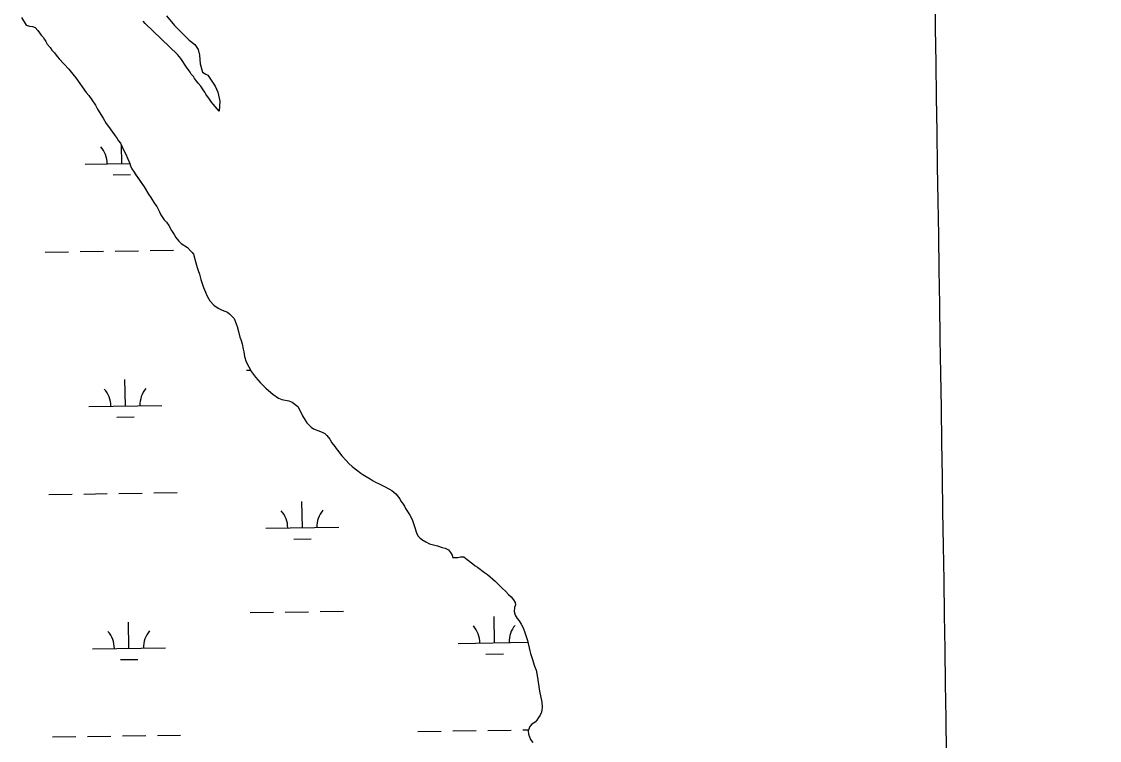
# Model space of a CAD drawing. Extents: x 3807117 to 3845308, y 337856 to 363736.
# Drawn here: x 3836410 to 3837890, y 357424 to 358410 of the extents above; entities that cross this region are included whole.
import ezdxf

# ---------------------------------------------------------------- set-up
doc = ezdxf.new("R2010")
doc.units = 0
for name, color, linetype in [('V-GRID-MAJR', 7, 'Continuous'), ('V-TOPO-SHOR', 7, 'Continuous'), ('V-WETL-SWMP', 7, 'Continuous')]:
    doc.layers.add(name, color=color, linetype=linetype)

msp = doc.modelspace()

# ---------------------------------------------------------------- linework, layer by layer
at = {"layer": 'V-GRID-MAJR'}
msp.add_spline([(3837889.566, 343678.793), (3837797.038, 349736.957), (3837704.481, 355797.04600000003), (3837611.924, 361857.135), (3837611.895, 361859.06200000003)], degree=3, dxfattribs=at)
at = {"layer": 'V-TOPO-SHOR'}
for p, q in [((3836409.533448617, 358416.1942805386), (3836416.0124699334, 358405.4283083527)), ((3836416.0124699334, 358405.4283083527), (3836420.332463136, 358403.9672994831)), ((3836420.332463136, 358403.9672994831), (3836424.626452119, 358403.6742851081)), ((3836424.626452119, 358403.6742851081), (3836428.1674475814, 358402.19527918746)), ((3836428.1674475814, 358402.19527918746), (3836431.761451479, 358398.3802842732)), ((3836431.761451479, 358398.3802842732), (3836436.5854618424, 358391.86329779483)), ((3836436.5854618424, 358391.86329779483), (3836438.9934663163, 358388.8003036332)), ((3836438.9934663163, 358388.8003036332), (3836441.011471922, 358385.72831094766)), ((3836441.011471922, 358385.72831094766), (3836443.020476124, 358383.0453164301)), ((3836443.020476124, 358383.0453164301), (3836444.658484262, 358379.5753270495)), ((3836444.658484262, 358379.5753270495), (3836448.6594898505, 358374.9883343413)), ((3836448.6594898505, 358374.9883343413), (3836451.08449714, 358371.1463438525)), ((3836451.08449714, 358371.1463438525), (3836454.678501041, 358367.330348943)), ((3836454.678501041, 358367.330348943), (3836457.086505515, 358364.26735478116)), ((3836457.086505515, 358364.26735478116), (3836459.086508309, 358361.9743584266)), ((3836459.086508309, 358361.9743584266), (3836461.0965125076, 358359.2913639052)), ((3836461.0965125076, 358359.2913639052), (3836474.6665261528, 358345.1783817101)), ((3836474.6665261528, 358345.1783817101), (3836479.889536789, 358338.28139558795)), ((3836479.889536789, 358338.28139558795), (3836483.89854378, 358333.30640471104)), ((3836483.89854378, 358333.3064047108), (3836498.389577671, 358312.9784489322)), ((3836498.389577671, 358312.9784489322), (3836501.99258298, 358308.7724558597)), ((3836501.99258298, 358308.7724558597), (3836506.019592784, 358303.0184686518)), ((3836506.019592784, 358303.0184686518), (3836510.861605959, 358295.72248584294)), ((3836510.861605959, 358295.72248584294), (3836513.7116177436, 358290.33150121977)), ((3836513.7116177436, 358290.33150121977), (3836521.403642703, 358277.6445337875)), ((3836521.403642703, 358277.6445337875), (3836525.8476555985, 358270.7295506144)), ((3836525.8476555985, 358270.7295506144), (3836529.060662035, 358266.51555901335)), ((3836529.060662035, 358266.51555901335), (3836534.309676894, 358258.4495784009)), ((3836534.309676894, 358258.4495784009), (3836536.3096796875, 358256.15658204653)), ((3836536.3096796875, 358256.15658204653), (3836537.929685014, 358253.46558899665)), ((3836537.929685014, 358253.46558899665), (3836540.7356897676, 358250.0215951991)), ((3836540.7356897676, 358250.0215951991), (3836542.762696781, 358246.5596043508)), ((3836542.762696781, 358246.5596043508), (3836545.170701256, 358243.496610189)), ((3836545.170701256, 358243.496610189), (3836550.481725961, 358232.70364242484)), ((3836550.4817259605, 358232.70364242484), (3836552.9157346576, 358228.47165377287)), ((3836552.9157346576, 358228.47165377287), (3836554.9867487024, 358223.06267209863)), ((3836554.9867487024, 358223.06267209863), (3836558.27076639, 358215.7326951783)), ((3836558.27076639, 358215.7326951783), (3836559.119775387, 358212.633706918)), ((3836559.119775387, 358212.633706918), (3836561.1647852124, 358208.3927197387)), ((3836561.1647852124, 358208.3927197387), (3836563.9977941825, 358203.7807314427)), ((3836563.9977941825, 358203.7807314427), (3836565.384683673, 358201.66879417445)), ((3836565.384683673, 358201.66879417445), (3836577.7088303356, 358183.43477861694)), ((3836577.7088303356, 358183.43477861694), (3836583.7808499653, 358173.43980422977)), ((3836583.7808499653, 358173.43980422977), (3836587.00285781, 358168.83581446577)), ((3836587.00285781, 358168.83581446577), (3836592.2518726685, 358160.76983385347)), ((3836592.2518726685, 358160.76983385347), (3836595.4648791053, 358156.5558422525)), ((3836595.4648791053, 358156.5558422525), (3836598.748896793, 358149.2258653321)), ((3836598.748896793, 358149.2258653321), (3836600.7939066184, 358144.9848781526)), ((3836600.7939066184, 358144.9848781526), (3836605.227918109, 358138.4598931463)), ((3836605.227918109, 358138.4598931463), (3836608.4239217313, 358135.02489787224)), ((3836608.4239217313, 358135.02489787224), (3836611.645929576, 358130.42090810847)), ((3836611.645929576, 358130.42090810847), (3836615.310944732, 358123.48792788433)), ((3836615.310944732, 358123.48792788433), (3836618.93995426, 358118.11394031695)), ((3836618.93995426, 358118.11394031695), (3836621.3649615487, 358114.2719498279)), ((3836621.3649615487, 358114.2719498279), (3836625.3749685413, 358109.2959589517)), ((3836625.3749685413, 358109.2959589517), (3836628.570972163, 358105.8609636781)), ((3836628.570972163, 358105.8609636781), (3836637.272968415, 358100.211958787)), ((3836637.272968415, 358100.211958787), (3836641.653971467, 358096.0239627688)), ((3836641.653971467, 358096.0239627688), (3836643.6549742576, 358093.73096641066)), ((3836643.6549742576, 358093.73096641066), (3836645.6639784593, 358091.0479718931)), ((3836645.6639784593, 358091.0479718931), (3836649.0450116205, 358079.43301516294)), ((3836649.0450116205, 358079.43301516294), (3836650.7530310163, 358072.84604047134)), ((3836650.7530310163, 358072.84604047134), (3836652.010041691, 358068.97805439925)), ((3836652.010041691, 358068.97805439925), (3836654.081055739, 358063.56807272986)), ((3836654.081055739, 358063.56807272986), (3836655.7980765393, 358056.5920998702)), ((3836655.7980765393, 358056.5920998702), (3836659.559107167, 358045.37513983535)), ((3836659.559107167, 358045.37513983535), (3836662.037122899, 358039.19516036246)), ((3836662.037122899, 358039.19516036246), (3836664.5071372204, 358033.4051790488)), ((3836664.5071372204, 358033.4051790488), (3836668.1541495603, 358027.25219515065)), ((3836668.1541495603, 358027.25219515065), (3836673.748156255, 358021.1432038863)), ((3836673.748156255, 358021.1432038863), (3836679.2991559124, 358016.98220343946)), ((3836679.2991559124, 358016.98220343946), (3836685.203148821, 358014.38719418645)), ((3836685.203148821, 358014.38719418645), (3836692.2851397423, 358011.4301823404)), ((3836692.2851397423, 358011.4301823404), (3836695.065140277, 358009.1541830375)), ((3836695.065140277, 358009.1541830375), (3836701.4381447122, 358003.0631888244)), ((3836701.4381447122, 358003.0631888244), (3836704.3331635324, 357995.72321338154)), ((3836704.3331635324, 357995.72321338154), (3836705.589174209, 357991.85522731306)), ((3836705.589174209, 357991.85522731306), (3836707.306195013, 357984.8782544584)), ((3836707.306195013, 357984.8782544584), (3836709.421216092, 357977.5212819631)), ((3836709.421216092, 357977.5212819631), (3836710.669225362, 357974.04229405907)), ((3836710.669225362, 357974.04229405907), (3836712.3602419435, 357968.2343156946)), ((3836712.3602419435, 357968.2343156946), (3836713.696265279, 357960.8603461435)), ((3836713.696265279, 357960.8603461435), (3836714.5542756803, 357957.3723597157)), ((3836714.5542756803, 357957.3723597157), (3836715.8732962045, 357950.7763864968)), ((3836715.8732962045, 357950.7763864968), (3836717.9883172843, 357943.4194140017)), ((3836717.9883172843, 357943.4194140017), (3836725.317347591, 357929.5554535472)), ((3836725.317347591, 357929.5554535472), (3836730.938358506, 357922.2774677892)), ((3836730.938358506, 357922.2774677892), (3836737.338367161, 357915.0174790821)), ((3836737.338367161, 357915.0174790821), (3836742.127371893, 357910.05948525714)), ((3836742.127371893, 357910.05948525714), (3836744.915373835, 357907.3944877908)), ((3836744.915373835, 357907.3944877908), (3836751.678377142, 357901.31149210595)), ((3836751.678377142, 357901.31149210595), (3836754.458377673, 357899.0364927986)), ((3836754.458377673, 357899.0364927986), (3836762.3723747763, 357893.7594890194)), ((3836762.3723747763, 357893.7594890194), (3836766.7013693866, 357891.90848198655)), ((3836766.7013693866, 357891.90848198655), (3836776.492349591, 357889.7914561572)), ((3836776.492349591, 357889.7914561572), (3836781.210343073, 357887.9494476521)), ((3836781.210343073, 357887.9494476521), (3836788.7443427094, 357882.2744471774)), ((3836788.7443427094, 357882.2744471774), (3836793.214359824, 357874.1914695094)), ((3836793.214359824, 357874.1914695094), (3836795.2673710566, 357869.56148416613)), ((3836795.2673710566, 357869.56148416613), (3836798.914383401, 357863.4075002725)), ((3836798.914383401, 357863.4075002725), (3836801.33939069, 357859.5655097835)), ((3836801.33939069, 357859.5655097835), (3836807.3143948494, 357853.8545152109)), ((3836807.3143948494, 357853.8545152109), (3836810.4843942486, 357851.5885144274)), ((3836810.4843942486, 357851.5885144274), (3836819.921381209, 357847.9044974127)), ((3836819.921381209, 357847.9044974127), (3836823.072377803, 357846.41649296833)), ((3836823.072377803, 357846.41649296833), (3836825.8343755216, 357844.9204899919)), ((3836825.8343755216, 357844.9204899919), (3836828.6223774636, 357842.2554925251)), ((3836828.6223774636, 357842.2554925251), (3836832.6323844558, 357837.27950164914)), ((3836832.6323844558, 357837.27950164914), (3836835.474394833, 357832.27751519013)), ((3836835.474394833, 357832.27751519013), (3836839.484401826, 357827.30152431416)), ((3836839.484401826, 357827.30152431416), (3836841.4934060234, 357824.6195297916)), ((3836841.4934060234, 357824.6195297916), (3836843.4934088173, 357822.326533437)), ((3836843.4934088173, 357822.326533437), (3836849.522421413, 357814.27854987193)), ((3836849.522421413, 357814.27854987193), (3836855.1164281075, 357808.1695586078)), ((3836855.1164281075, 357808.1695586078), (3836859.1084322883, 357803.9725640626)), ((3836859.1084322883, 357803.9725640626), (3836863.490435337, 357799.7845680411)), ((3836863.490435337, 357799.7845680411), (3836875.3884352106, 357790.7005678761)), ((3836875.3884352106, 357790.7005678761), (3836878.1584343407, 357788.8145667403)), ((3836878.1584343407, 357788.8145667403), (3836882.8954306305, 357786.1935619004)), ((3836882.8954306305, 357786.1935619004), (3836888.4274274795, 357782.8115577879)), ((3836888.4274274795, 357782.8115577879), (3836892.384426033, 357780.1725559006)), ((3836892.384426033, 357780.1725559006), (3836895.5454240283, 357778.29555328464)), ((3836895.5454240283, 357778.29555328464), (3836899.874418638, 357776.444546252)), ((3836899.874418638, 357776.444546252), (3836908.939409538, 357771.9735343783)), ((3836908.939409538, 357771.9735343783), (3836918.0214032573, 357766.72252618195)), ((3836918.0214032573, 357766.72252618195), (3836920.8014037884, 357764.44752687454)), ((3836920.8014037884, 357764.44752687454), (3836923.572402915, 357762.56152573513)), ((3836923.572402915, 357762.56152573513), (3836928.803414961, 357755.27454145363)), ((3836928.803414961, 357755.27454145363), (3836930.432421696, 357752.1935502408)), ((3836930.432421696, 357752.1935502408), (3836932.441425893, 357749.51155571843)), ((3836932.441425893, 357749.51155571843), (3836935.265433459, 357745.28856558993)), ((3836935.265433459, 357745.28856558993), (3836936.5044413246, 357742.1985758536)), ((3836936.5044413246, 357742.1985758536), (3836940.5234497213, 357736.83358680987)), ((3836940.5234497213, 357736.83358680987), (3836942.5584581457, 357732.9815978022)), ((3836942.5584581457, 357732.9815978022), (3836945.807470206, 357727.20961353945)), ((3836945.807470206, 357727.20961353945), (3836948.7194918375, 357719.0916417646)), ((3836948.7194918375, 357719.0916417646), (3836952.489523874, 357707.48468356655)), ((3836952.489523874, 357707.48468356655), (3836954.126532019, 357704.0136941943)), ((3836954.126532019, 357704.0136941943), (3836956.5085322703, 357702.11969452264)), ((3836956.5085322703, 357702.11969452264), (3836959.2965342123, 357699.4546970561)), ((3836959.2965342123, 357699.4546970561), (3836964.431530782, 357696.45269258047)), ((3836964.431530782, 357696.45269258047), (3836969.556525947, 357693.84068627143)), ((3836969.556525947, 357693.84068627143), (3836980.534505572, 357690.97165968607)), ((3836980.534505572, 357690.97165968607), (3836987.208494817, 357688.7836456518)), ((3836987.208494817, 357688.7836456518), (3836991.13048774, 357687.70363641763)), ((3836991.13048774, 357687.70363641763), (3836995.857482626, 357685.47262974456)), ((3836995.857482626, 357685.47262974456), (3836998.66448738, 357682.027635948)), ((3836998.66448738, 357682.027635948), (3837000.699495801, 357678.17664693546)), ((3837000.699495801, 357678.17664693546), (3837001.5495047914, 357675.07865866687)), ((3837001.5495047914, 357675.07865866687), (3837008.5694858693, 357674.8476339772)), ((3837008.5694858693, 357674.8476339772), (3837012.057472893, 357675.70561704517)), ((3837012.057472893, 357675.70561704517), (3837016.7324593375, 357675.8115993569)), ((3837016.7324593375, 357675.8115993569), (3837021.49445985, 357672.02260002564)), ((3837021.49445985, 357672.02260002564), (3837029.02845949, 357666.34659955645)), ((3837029.02845949, 357666.34659955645), (3837032.5954591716, 357663.69959914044)), ((3837032.5954591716, 357663.69959914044), (3837035.3664582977, 357661.813598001)), ((3837035.3664582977, 357661.813598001), (3837045.281458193, 357654.2435978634)), ((3837045.281458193, 357654.2435978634), (3837049.238456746, 357651.60459597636)), ((3837049.238456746, 357651.60459597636), (3837059.966460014, 357642.4936002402)), ((3837059.966460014, 357642.4936002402), (3837062.3574616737, 357640.20960240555)), ((3837062.3574616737, 357640.20960240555), (3837069.9344683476, 357632.5866111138)), ((3837069.9344683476, 357632.5866111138), (3837073.91747112, 357628.77961473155)), ((3837073.91747112, 357628.77961473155), (3837078.3084755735, 357624.2026205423)), ((3837078.3084755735, 357624.2026205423), (3837081.893478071, 357620.77562380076)), ((3837081.893478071, 357620.77562380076), (3837085.0984831, 357616.9506303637)), ((3837085.0984831, 357616.9506303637), (3837087.52349039, 357613.10863987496)), ((3837086.5045176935, 357606.4596755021), (3837085.849539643, 357600.98870414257)), ((3837087.5935016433, 357609.9926545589), (3837086.5045176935, 357606.4596755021)), ((3837087.52349039, 357613.10863987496), (3837087.5935016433, 357609.9926545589)), ((3837085.849539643, 357600.98870414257), (3837087.1325545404, 357595.9517235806)), ((3837087.1325545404, 357595.9517235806), (3837089.964563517, 357591.3387352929)), ((3837089.964563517, 357591.3387352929), (3837092.77056827, 357587.8947414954)), ((3837092.77056827, 357587.8947414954), (3837095.603577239, 357583.28275319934)), ((3837095.603577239, 357583.28275319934), (3837098.4445876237, 357578.27976674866)), ((3837098.4445876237, 357578.27976674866), (3837100.53360448, 357572.09178874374)), ((3837100.53360448, 357572.09178874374), (3837103.029623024, 357565.1328129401)), ((3837103.029623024, 357565.1328129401), (3837104.294635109, 357560.87482870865)), ((3837104.294635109, 357560.87482870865), (3837107.3386778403, 357546.91388446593)), ((3837107.3386778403, 357546.91388446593), (3837108.197688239, 357543.4258980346)), ((3837108.197688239, 357543.4258980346), (3837110.6937067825, 357536.46692223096)), ((3837110.6937067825, 357536.46692223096), (3837113.6667382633, 357525.62196330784)), ((3837113.6667382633, 357525.62196330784), (3837116.1277511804, 357520.22098016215)), ((3837116.1277511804, 357520.22098016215), (3837117.914783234, 357510.12902198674)), ((3837117.914783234, 357510.12902198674), (3837120.675843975, 357491.4841012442)), ((3837120.675843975, 357491.4841012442), (3837124.1358897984, 357476.3631610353)), ((3837124.1358897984, 357476.3631610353), (3837124.2939151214, 357469.3511940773)), ((3837121.42496354, 357458.3742572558), (3837119.1579815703, 357455.205280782)), ((3837123.2759424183, 357462.7032296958), (3837121.42496354, 357458.3742572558)), ((3837123.9839289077, 357465.8372120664), (3837123.2759424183, 357462.7032296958)), ((3837124.2939151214, 357469.3511940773), (3837123.9839289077, 357465.8372120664)), ((3837107.348058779, 357443.246381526), (3837105.1510880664, 357436.9604197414)), ((3837110.3930384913, 357446.4333550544), (3837107.348058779, 357443.246381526)), ((3837114.6250176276, 357448.86732783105), (3837110.3930384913, 357446.4333550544)), ((3837116.9010010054, 357451.64630614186), (3837114.6250176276, 357448.86732783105)), ((3837119.1579815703, 357455.205280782), (3837116.9010010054, 357451.64630614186)), ((3837105.1510880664, 357436.9604197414), (3837105.6381024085, 357432.6844384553)), ((3837105.6381024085, 357432.6844384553), (3837108.532121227, 357425.3454630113)), ((3837108.532121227, 357425.3454630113), (3837111.3561287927, 357421.12247288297))]:
    msp.add_line(p, q, dxfattribs=at)
for points in [[(3836680.683, 358287.614), (3836672.401, 358297.00800000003), (3836670.392, 358299.691), (3836667.568, 358303.914), (3836662.735, 358310.819), (3836661.115, 358313.511), (3836659.097, 358316.583), (3836655.4760000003, 358321.568), (3836651.8740000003, 358325.773), (3836647.049, 358332.289), (3836645.43, 358334.981), (3836642.6240000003, 358338.425), (3836641.004, 358341.116), (3836636.171, 358348.022), (3836628.1070000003, 358359.92100000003), (3836623.699, 358365.278), (3836579.0840000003, 358407.917), (3836576.286, 358410.972)], [(3836608.329, 358418.27), (3836619.544, 358404.88300000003), (3836639.878, 358384.688), (3836647.411, 358379.012), (3836652.244, 358372.107), (3836653.9790000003, 358364.351), (3836654.6410000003, 358352.28500000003), (3836658.0130000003, 358341.059), (3836662.369, 358338.04), (3836665.122, 358336.933), (3836669.955, 358330.027), (3836675.602, 358321.581), (3836678.904, 358313.471), (3836681.913, 358301.068), (3836680.683, 358287.614)]]:
    msp.add_lwpolyline(points, dxfattribs=at)
at = {"layer": 'V-WETL-SWMP'}
for p, q in [((3836547.0783533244, 358215.6655050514), (3836546.7080991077, 358240.372338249)), ((3836497.084037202, 358214.91648021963), (3836558.226041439, 358215.83252194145)), ((3836535.310938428, 358200.05650766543), (3836559.308210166, 358200.4160395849)), ((3836442.045665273, 358094.0076904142), (3836474.0420275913, 358094.4870663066)), ((3836490.040208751, 358094.72675425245), (3836522.036571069, 358095.2061301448)), ((3836538.0347522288, 358095.44581809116), (3836570.031114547, 358095.9251939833)), ((3836586.029295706, 358096.1648819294), (3836618.025658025, 358096.6442578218)), ((3836718.412510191, 357931.9560137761), (3836724.00403198, 357932.03978707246)), ((3836552.063217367, 357883.0286335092), (3836551.5237866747, 357919.0245074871)), ((3836502.068901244, 357882.2796086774), (3836602.0575334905, 357883.77765834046)), ((3836540.2958024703, 357867.4196361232), (3836564.293074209, 357867.77916804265)), ((3836447.030529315, 357761.370818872), (3836479.026891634, 357761.8501947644)), ((3836495.025072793, 357762.08988271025), (3836527.021435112, 357762.5692586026)), ((3836543.019616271, 357762.80894654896), (3836575.0159785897, 357763.2883224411)), ((3836591.0141597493, 357763.5280103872), (3836623.010522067, 357764.0073862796)), ((3836795.067374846, 357715.8376006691), (3836794.5279441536, 357751.8334746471)), ((3836745.0730587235, 357715.0885758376), (3836845.061690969, 357716.58662550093)), ((3836783.299959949, 357700.2286032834), (3836807.2972316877, 357700.58813520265)), ((3836723.397374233, 357599.3191422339), (3836755.3937365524, 357599.798518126)), ((3836771.391917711, 357600.0382060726), (3836803.38828003, 357600.5175819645)), ((3836819.3864611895, 357600.7572699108), (3836851.382823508, 357601.236645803)), ((3837058.8990257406, 357557.91059307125), (3837058.359595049, 357593.90646704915)), ((3836557.0480814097, 357550.3917619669), (3836556.508650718, 357586.3876359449)), ((3836507.0537652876, 357549.6427371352), (3836607.0423975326, 357551.14078679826)), ((3837008.9047096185, 357557.16156823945), (3837104.7910404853, 357558.5981564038)), ((3836545.280666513, 357534.782764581), (3836569.2779382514, 357535.14229650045)), ((3837047.1316108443, 357542.30159568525), (3837071.1288825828, 357542.6611276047)), ((3836452.015393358, 357428.73394732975), (3836484.0117556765, 357429.2133232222)), ((3836500.0099368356, 357429.453011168), (3836532.0062991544, 357429.9323870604)), ((3836548.004480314, 357430.1720750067), (3836580.0008426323, 357430.6514508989)), ((3836595.9990237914, 357430.89113884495), (3836627.99538611, 357431.3705147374)), ((3836953.8663376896, 357436.252778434), (3836985.8627000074, 357436.73215432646)), ((3837001.860881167, 357436.97184227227), (3837033.8572434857, 357437.4512181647)), ((3837049.855424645, 357437.69090611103), (3837081.8517869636, 357438.1702820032)), ((3837097.849968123, 357438.4099699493), (3837105.6988113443, 357438.5275628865))]:
    msp.add_line(p, q, dxfattribs=at)
for points in [[(3836409.534, 358416.195), (3836416.0130000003, 358405.429), (3836420.333, 358403.968), (3836424.627, 358403.675), (3836428.168, 358402.196), (3836431.762, 358398.381), (3836436.586, 358391.864), (3836438.994, 358388.80100000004), (3836441.012, 358385.729), (3836443.021, 358383.04600000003), (3836444.659, 358379.576), (3836448.66, 358374.989), (3836451.085, 358371.147), (3836454.679, 358367.331), (3836457.0870000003, 358364.268), (3836459.0870000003, 358361.97500000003), (3836461.097, 358359.292), (3836474.667, 358345.179), (3836479.89, 358338.282), (3836483.899, 358333.30700000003), (3836498.39, 358312.979), (3836501.9930000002, 358308.773), (3836506.02, 358303.01900000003), (3836510.862, 358295.723), (3836513.7120000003, 358290.332), (3836521.404, 358277.645), (3836525.848, 358270.73), (3836529.061, 358266.516), (3836534.31, 358258.45), (3836536.31, 358256.157), (3836537.93, 358253.466), (3836540.736, 358250.022), (3836542.7630000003, 358246.56), (3836545.171, 358243.49700000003), (3836550.4820000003, 358232.704), (3836552.916, 358228.472), (3836554.987, 358223.063), (3836558.271, 358215.733), (3836559.12, 358212.634), (3836561.165, 358208.393), (3836563.998, 358203.781), (3836566.0160000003, 358200.708), (3836577.7090000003, 358183.435), (3836583.781, 358173.44), (3836587.003, 358168.836), (3836592.252, 358160.77), (3836595.465, 358156.556), (3836598.7490000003, 358149.226), (3836600.794, 358144.985), (3836605.228, 358138.46), (3836608.424, 358135.025), (3836611.646, 358130.42100000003), (3836615.311, 358123.488), (3836618.94, 358118.114), (3836621.365, 358114.272), (3836625.375, 358109.29600000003), (3836628.571, 358105.86100000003), (3836637.273, 358100.212), (3836641.654, 358096.02400000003), (3836643.6550000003, 358093.731), (3836645.664, 358091.048), (3836649.045, 358079.433), (3836650.753, 358072.846), (3836652.0100000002, 358068.978), (3836654.0810000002, 358063.568), (3836655.798, 358056.592), (3836659.559, 358045.375), (3836662.037, 358039.195), (3836664.507, 358033.405), (3836668.154, 358027.252), (3836673.748, 358021.143), (3836679.299, 358016.982), (3836685.203, 358014.387), (3836692.285, 358011.43), (3836695.065, 358009.154), (3836701.438, 358003.063), (3836704.333, 357995.723), (3836705.589, 357991.855), (3836707.306, 357984.878), (3836709.421, 357977.521), (3836710.669, 357974.042), (3836712.36, 357968.234)], [(3836608.329, 358418.27), (3836619.544, 358404.88300000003), (3836639.878, 358384.688), (3836647.411, 358379.012), (3836652.244, 358372.107), (3836653.9790000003, 358364.351), (3836654.6410000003, 358352.28500000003), (3836658.0130000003, 358341.059), (3836662.369, 358338.04), (3836665.122, 358336.933), (3836669.955, 358330.027), (3836675.602, 358321.581), (3836678.904, 358313.471), (3836681.913, 358301.068), (3836680.683, 358287.614), (3836672.401, 358297.00800000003), (3836670.392, 358299.691), (3836667.568, 358303.914), (3836662.735, 358310.819), (3836661.115, 358313.511), (3836659.097, 358316.583), (3836655.4760000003, 358321.568), (3836651.8740000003, 358325.773), (3836647.049, 358332.289), (3836645.43, 358334.981), (3836642.6240000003, 358338.425), (3836641.004, 358341.116), (3836636.171, 358348.022), (3836628.1070000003, 358359.92100000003), (3836623.699, 358365.278), (3836579.0840000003, 358407.917), (3836576.286, 358410.972)], [(3836712.36, 357968.234), (3836713.696, 357960.86), (3836714.554, 357957.37200000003), (3836715.873, 357950.776), (3836717.988, 357943.419), (3836725.3170000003, 357929.555), (3836730.938, 357922.277), (3836737.338, 357915.017), (3836742.127, 357910.059), (3836744.915, 357907.39400000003), (3836751.6780000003, 357901.311), (3836754.458, 357899.036), (3836762.372, 357893.759), (3836766.701, 357891.908), (3836776.492, 357889.791), (3836781.21, 357887.949), (3836788.744, 357882.27400000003), (3836793.214, 357874.191), (3836795.267, 357869.561), (3836798.914, 357863.407), (3836801.339, 357859.565), (3836807.3140000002, 357853.854), (3836810.484, 357851.588), (3836819.921, 357847.904), (3836823.072, 357846.416), (3836825.8340000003, 357844.92), (3836828.622, 357842.255), (3836832.632, 357837.279), (3836835.474, 357832.277), (3836839.484, 357827.30100000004), (3836841.4930000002, 357824.619), (3836843.4930000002, 357822.326), (3836849.522, 357814.278), (3836855.116, 357808.169), (3836859.108, 357803.972), (3836863.49, 357799.784), (3836875.3880000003, 357790.7), (3836878.1580000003, 357788.814), (3836882.895, 357786.193), (3836888.427, 357782.811), (3836892.384, 357780.172), (3836895.545, 357778.295), (3836899.8740000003, 357776.444), (3836908.9390000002, 357771.973), (3836918.021, 357766.722), (3836920.801, 357764.447), (3836923.572, 357762.561), (3836928.8030000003, 357755.27400000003), (3836930.432, 357752.193), (3836932.441, 357749.511), (3836935.265, 357745.288), (3836936.504, 357742.19800000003), (3836940.523, 357736.833), (3836942.558, 357732.981), (3836945.807, 357727.20900000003), (3836948.719, 357719.091), (3836952.489, 357707.484), (3836954.126, 357704.01300000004), (3836956.508, 357702.119), (3836959.296, 357699.454), (3836964.431, 357696.452), (3836969.556, 357693.84), (3836980.534, 357690.971), (3836987.208, 357688.783), (3836991.13, 357687.703), (3836995.8570000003, 357685.472), (3836998.664, 357682.027), (3837000.699, 357678.17600000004), (3837001.549, 357675.078), (3837008.569, 357674.847), (3837012.057, 357675.705), (3837016.7320000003, 357675.811), (3837021.494, 357672.022), (3837029.028, 357666.346), (3837032.595, 357663.699), (3837035.366, 357661.813), (3837045.281, 357654.243), (3837049.238, 357651.604), (3837059.966, 357642.493), (3837062.3570000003, 357640.20900000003), (3837069.934, 357632.586), (3837073.917, 357628.779), (3837078.308, 357624.202), (3837081.893, 357620.775), (3837085.098, 357616.95), (3837087.523, 357613.108), (3837087.593, 357609.992), (3837086.504, 357606.45900000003), (3837085.849, 357600.988), (3837087.132, 357595.951), (3837089.964, 357591.338), (3837092.77, 357587.89400000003), (3837095.603, 357583.282), (3837098.444, 357578.279), (3837100.5330000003, 357572.091), (3837103.029, 357565.132), (3837104.294, 357560.874), (3837107.338, 357546.913), (3837108.197, 357543.425), (3837110.693, 357536.466), (3837113.666, 357525.621)], [(3837113.666, 357525.621), (3837116.127, 357520.22000000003), (3837117.914, 357510.128), (3837120.6750000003, 357491.483), (3837124.1350000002, 357476.362), (3837124.293, 357469.35000000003), (3837123.983, 357465.836), (3837123.275, 357462.702), (3837121.424, 357458.373), (3837119.157, 357455.204), (3837116.9, 357451.645), (3837114.6240000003, 357448.866), (3837110.392, 357446.43200000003), (3837107.347, 357443.245), (3837105.15, 357436.95900000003), (3837105.637, 357432.683), (3837108.531, 357425.344), (3837111.355, 357421.121)]]:
    msp.add_lwpolyline(points, dxfattribs=at)
for centre, radius, start, end in [((3836491.834582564, 358215.31268719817), 35.24628790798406, 0.08653325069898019, 41.63019158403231), ((3836496.8194466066, 357882.67581565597), 35.24628790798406, 0.08653325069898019, 41.63019158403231), ((3836607.2927590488, 357884.3309488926), 35.24628790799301, 140.08652889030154, 181.63018722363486), ((3836739.823604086, 357715.48478281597), 35.24628790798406, 0.08653325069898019, 41.63019158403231), ((3836850.2969165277, 357717.1399160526), 35.24628790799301, 140.08652889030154, 181.63018722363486), ((3837003.65525498, 357557.55777521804), 35.24628790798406, 0.08653325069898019, 41.63019158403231), ((3837114.1285674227, 357559.21290845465), 35.24628790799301, 140.08652889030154, 181.63018722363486), ((3836501.804310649, 357550.03894411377), 35.24628790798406, 0.08653325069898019, 41.63019158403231), ((3836612.277623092, 357551.6940773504), 35.24628790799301, 140.08652889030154, 181.63018722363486)]:
    msp.add_arc(centre, radius, start, end, dxfattribs=at)

doc.saveas('drawing.dxf')
